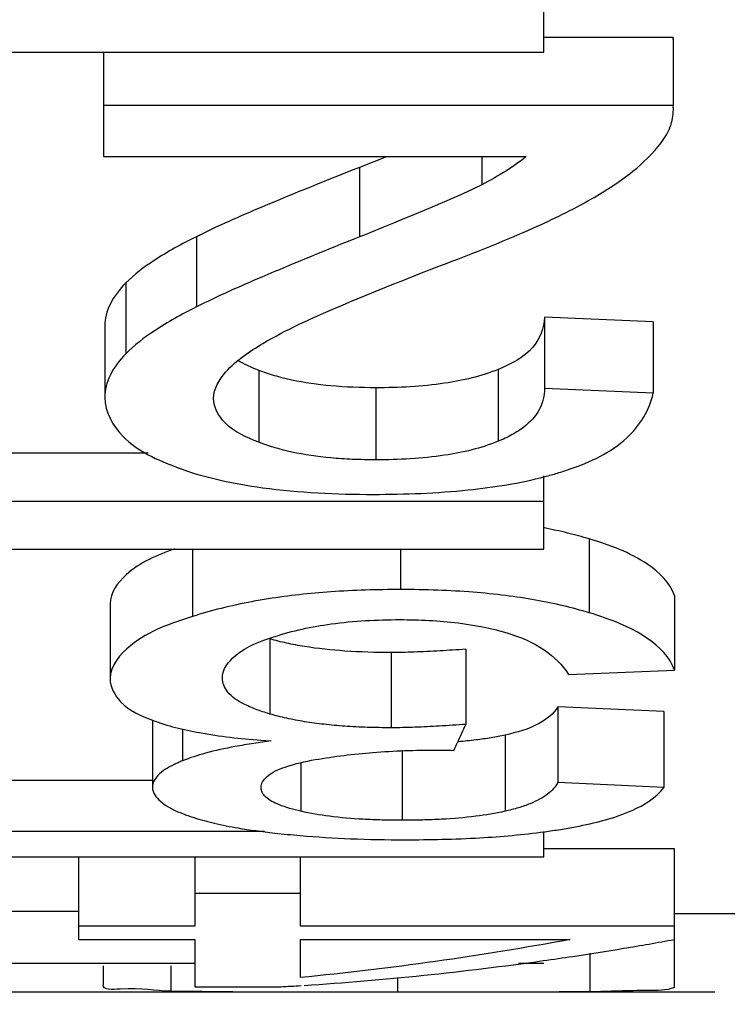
# Paper-space layout 'Sheet' of a CAD drawing. Header units: inches. Extents: x 0.2 to 10.8, y 0.2 to 8.3.
# Tile 485 of 545: x 7.3268 to 7.3377, y 6.6114 to 6.6265. Entities that reach past the tile are written whole.
import ezdxf

# ---------------------------------------------------------------- set-up
doc = ezdxf.new("R2010")
doc.units = ezdxf.units.IN
doc.header["$MEASUREMENT"] = 0
doc.layers.get('0').update_dxf_attribs({"lineweight": 5})

psp = doc.layouts.new('Sheet')

# ---------------------------------------------------------------- linework, layer by layer
at = {"color": 0, "linetype": 'ByBlock', "lineweight": -3}
for p, q in [((7.334877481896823, 6.626010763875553), (7.334877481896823, 6.627742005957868)), ((7.336859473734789, 6.626233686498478), (7.334877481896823, 6.626233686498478)), ((7.336862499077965, 6.626168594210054), (7.336859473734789, 6.626233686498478)), ((7.336859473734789, 6.626233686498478), (7.336859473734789, 6.625192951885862)), ((7.318877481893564, 6.626010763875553), (7.334877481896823, 6.626010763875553)), ((7.32813450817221, 6.626010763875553), (7.32813450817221, 6.62440968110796)), ((7.336859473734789, 6.625192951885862), (7.32813450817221, 6.625192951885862)), ((7.336862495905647, 6.625127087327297), (7.336859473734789, 6.625192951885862)), ((7.32813450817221, 6.62440968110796), (7.33460845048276, 6.62440968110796)), ((7.332467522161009, 6.624408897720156), (7.33205190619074, 6.624243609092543)), ((7.333926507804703, 6.62440968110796), (7.333926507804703, 6.623978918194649)), ((7.33205190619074, 6.624243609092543), (7.33205190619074, 6.623179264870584)), ((7.329554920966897, 6.623183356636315), (7.329554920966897, 6.622106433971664)), ((7.328475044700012, 6.622475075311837), (7.328475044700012, 6.62138974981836)), ((7.334887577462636, 6.621949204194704), (7.334887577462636, 6.620857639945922)), ((7.336553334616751, 6.621877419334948), (7.334887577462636, 6.621949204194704)), ((7.336553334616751, 6.621877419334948), (7.336553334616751, 6.620785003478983)), ((7.328152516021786, 6.621813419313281), (7.328152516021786, 6.620720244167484)), ((7.330511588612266, 6.621134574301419), (7.330511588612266, 6.620033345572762)), ((7.334176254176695, 6.621149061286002), (7.334176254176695, 6.620048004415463)), ((7.332303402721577, 6.620868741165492), (7.332303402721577, 6.619764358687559)), ((7.336553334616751, 6.620785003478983), (7.334887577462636, 6.620857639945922)), ((7.328818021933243, 6.619868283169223), (7.325216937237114, 6.619868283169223)), ((7.334877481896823, 6.618394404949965), (7.334877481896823, 6.619519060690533)), ((7.334877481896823, 6.619124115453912), (7.318877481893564, 6.619124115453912)), ((7.335574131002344, 6.618552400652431), (7.335574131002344, 6.617420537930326)), ((7.318877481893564, 6.618394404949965), (7.334877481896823, 6.618394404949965)), ((7.32949626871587, 6.618394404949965), (7.32949626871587, 6.61736393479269)), ((7.332681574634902, 6.618394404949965), (7.332681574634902, 6.617777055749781)), ((7.336877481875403, 6.617684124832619), (7.336877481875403, 6.616541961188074)), ((7.328233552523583, 6.617556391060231), (7.328233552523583, 6.616412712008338)), ((7.330682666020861, 6.617020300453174), (7.330682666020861, 6.615870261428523)), ((7.332537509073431, 6.616812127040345), (7.332537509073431, 6.615659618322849)), ((7.33368102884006, 6.616863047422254), (7.33368102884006, 6.615711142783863)), ((7.335256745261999, 6.616474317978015), (7.336877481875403, 6.616541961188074)), ((7.335094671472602, 6.61598126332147), (7.335094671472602, 6.614818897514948)), ((7.336715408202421, 6.615909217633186), (7.335094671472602, 6.61598126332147)), ((7.336715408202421, 6.615909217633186), (7.336715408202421, 6.614745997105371)), ((7.32888184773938, 6.615775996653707), (7.32888184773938, 6.614748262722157)), ((7.329341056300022, 6.615640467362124), (7.329341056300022, 6.615152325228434)), ((7.334286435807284, 6.615548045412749), (7.334286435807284, 6.614380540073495)), ((7.330543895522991, 6.615467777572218), (7.330700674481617, 6.615456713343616)), ((7.332708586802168, 6.615317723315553), (7.332708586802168, 6.614242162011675)), ((7.331155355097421, 6.615116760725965), (7.331155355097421, 6.614380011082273)), ((7.32888184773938, 6.614851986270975), (7.326365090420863, 6.614851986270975)), ((7.336715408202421, 6.614745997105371), (7.335094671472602, 6.614818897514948)), ((7.330601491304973, 6.614068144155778), (7.324383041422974, 6.614068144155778)), ((7.334877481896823, 6.613680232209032), (7.334877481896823, 6.614068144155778)), ((7.336877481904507, 6.613805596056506), (7.334877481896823, 6.613805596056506)), ((7.336877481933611, 6.611678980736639), (7.336877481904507, 6.613805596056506)), ((7.318877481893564, 6.613680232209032), (7.334877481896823, 6.613680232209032)), ((7.327747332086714, 6.613680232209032), (7.327747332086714, 6.612415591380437)), ((7.329530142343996, 6.613680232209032), (7.329530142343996, 6.612617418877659)), ((7.331150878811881, 6.612617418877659), (7.331150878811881, 6.613680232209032)), ((7.331150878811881, 6.61312117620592), (7.329530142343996, 6.61312117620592)), ((7.327747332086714, 6.612845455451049), (7.326090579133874, 6.612845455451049)), ((7.337877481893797, 6.612809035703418), (7.336877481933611, 6.612809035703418)), ((7.329530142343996, 6.612617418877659), (7.327747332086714, 6.612617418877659)), ((7.336877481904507, 6.612617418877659), (7.331150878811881, 6.612617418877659)), ((7.327747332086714, 6.612415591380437), (7.329530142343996, 6.612415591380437)), ((7.329530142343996, 6.612415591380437), (7.329530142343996, 6.611691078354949)), ((7.331150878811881, 6.611832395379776), (7.331150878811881, 6.612415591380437)), ((7.331150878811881, 6.612415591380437), (7.335283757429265, 6.612415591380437)), ((7.335583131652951, 6.612206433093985), (7.335583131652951, 6.61161435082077)), ((7.329530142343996, 6.612045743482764), (7.326090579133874, 6.612045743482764)), ((7.328125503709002, 6.612011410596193), (7.328125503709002, 6.611722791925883)), ((7.329166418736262, 6.612011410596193), (7.329166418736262, 6.611622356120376)), ((7.334877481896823, 6.612045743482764), (7.334492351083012, 6.612045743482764)), ((7.332636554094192, 6.611831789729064), (7.332636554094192, 6.611609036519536)), ((7.330116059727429, 6.611611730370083), (7.329166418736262, 6.611622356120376)), ((7.329530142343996, 6.611691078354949), (7.330853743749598, 6.611691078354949)), ((7.337499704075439, 6.611609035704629), (7.321401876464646, 6.611608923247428)), ((7.334887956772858, 6.61161025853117), (7.334758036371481, 6.611609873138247))]:
    psp.add_line(p, q, dxfattribs=at)
for centre, radius, start, end in [((7.311472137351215, 6.625505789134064), 0.0242728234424, 335.8526495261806, 336.2013865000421), ((7.327860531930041, 6.661811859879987), 0.05021231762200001, 278.0240064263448, 278.5483581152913), ((7.328023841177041, 6.66030465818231), 0.04869587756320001, 273.3315525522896, 273.6927002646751)]:
    psp.add_arc(centre, radius, start, end, dxfattribs=at)
for points, knots in [([(7.336677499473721, 6.624623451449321), (7.336734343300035, 6.624698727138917), (7.336827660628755, 6.624857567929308), (7.336862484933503, 6.62504012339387), (7.336862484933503, 6.625127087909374)], [0, 0, 0, 0, 0.5203066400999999, 1, 1, 1, 1]), ([(7.33560790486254, 6.623761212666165), (7.335828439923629, 6.62388770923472), (7.33621584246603, 6.624138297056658), (7.336553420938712, 6.624459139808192), (7.336677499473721, 6.624623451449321)], [0, 0, 0, 0, 0.5525287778, 1, 1, 1, 1]), ([(7.33460845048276, 6.62440968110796), (7.334510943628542, 6.624332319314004), (7.334290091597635, 6.624177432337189), (7.33405532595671, 6.624044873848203), (7.333926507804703, 6.623978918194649)], [0, 0, 0, 0, 0.4623820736, 1, 1, 1, 1]), ([(7.33205190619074, 6.624243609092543), (7.33155171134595, 6.624046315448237), (7.330712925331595, 6.623708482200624), (7.329883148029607, 6.623346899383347), (7.329554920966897, 6.623183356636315)], [0, 0, 0, 0, 0.5945278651, 1, 1, 1, 1]), ([(7.333926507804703, 6.623978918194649), (7.333824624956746, 6.62392675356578), (7.333563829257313, 6.623806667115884), (7.333300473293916, 6.623692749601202), (7.333141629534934, 6.623625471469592)], [0, 0, 0, 0, 0.3988666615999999, 1, 1, 1, 1]), ([(7.33348351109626, 6.622811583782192), (7.333896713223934, 6.622968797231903), (7.334616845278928, 6.623258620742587), (7.335318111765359, 6.62359499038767), (7.33560790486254, 6.623761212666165)], [0, 0, 0, 0, 0.5695836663, 1, 1, 1, 1]), ([(7.333141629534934, 6.623625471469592), (7.332977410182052, 6.623555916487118), (7.33261484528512, 6.623405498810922), (7.33225082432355, 6.623258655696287), (7.33205190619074, 6.623179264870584)], [0, 0, 0, 0, 0.4543538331, 1, 1, 1, 1]), ([(7.329554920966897, 6.623183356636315), (7.329333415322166, 6.623072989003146), (7.328954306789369, 6.622865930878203), (7.328604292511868, 6.622606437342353), (7.328475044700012, 6.622475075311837)], [0, 0, 0, 0, 0.5731809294, 1, 1, 1, 1]), ([(7.33205190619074, 6.623179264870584), (7.33155166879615, 6.622979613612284), (7.330712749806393, 6.622637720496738), (7.329883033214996, 6.622271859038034), (7.329554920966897, 6.622106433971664)], [0, 0, 0, 0, 0.5944485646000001, 1, 1, 1, 1]), ([(7.330574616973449, 6.621547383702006), (7.330927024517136, 6.621757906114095), (7.331896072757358, 6.622192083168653), (7.332878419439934, 6.62258136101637), (7.33348351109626, 6.622811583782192)], [0, 0, 0, 0, 0.3880299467, 1, 1, 1, 1]), ([(7.328475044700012, 6.622475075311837), (7.328379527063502, 6.622377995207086), (7.328220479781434, 6.622178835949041), (7.328152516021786, 6.621927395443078), (7.328152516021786, 6.621813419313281)], [0, 0, 0, 0, 0.5444012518, 1, 1, 1, 1]), ([(7.329554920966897, 6.622106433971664), (7.329333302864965, 6.6219947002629), (7.328953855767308, 6.621784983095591), (7.328604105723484, 6.621522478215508), (7.328475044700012, 6.62138974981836)], [0, 0, 0, 0, 0.5727635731, 1, 1, 1, 1]), ([(7.334887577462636, 6.621949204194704), (7.334887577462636, 6.621784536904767), (7.334724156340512, 6.621403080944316), (7.334371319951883, 6.621227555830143), (7.334176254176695, 6.621149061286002)], [0, 0, 0, 0, 0.4391901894, 1, 1, 1, 1]), ([(7.329818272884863, 6.620705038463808), (7.329818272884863, 6.620854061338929), (7.330045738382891, 6.621217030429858), (7.330369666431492, 6.621424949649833), (7.330574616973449, 6.621547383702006)], [0, 0, 0, 0, 0.384318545, 1, 1, 1, 1]), ([(7.328475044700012, 6.62138974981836), (7.328379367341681, 6.621291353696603), (7.32822016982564, 6.621089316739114), (7.328152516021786, 6.620835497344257), (7.328152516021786, 6.620720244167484)], [0, 0, 0, 0, 0.5435469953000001, 1, 1, 1, 1]), ([(7.330511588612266, 6.621134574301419), (7.330453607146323, 6.62115697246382), (7.330345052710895, 6.621202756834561), (7.330240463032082, 6.62125719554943), (7.330192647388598, 6.621285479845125)], [0, 0, 0, 0, 0.5280451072, 1, 1, 1, 1]), ([(7.331017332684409, 6.620986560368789), (7.330928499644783, 6.621005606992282), (7.330757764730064, 6.621048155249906), (7.330590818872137, 6.621103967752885), (7.330511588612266, 6.621134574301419)], [0, 0, 0, 0, 0.516825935, 1, 1, 1, 1]), ([(7.334176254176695, 6.621149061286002), (7.333914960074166, 6.621043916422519), (7.333290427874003, 6.620899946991), (7.332655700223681, 6.620868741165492), (7.332303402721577, 6.620868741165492)], [0, 0, 0, 0, 0.4442848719, 1, 1, 1, 1]), ([(7.332303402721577, 6.620868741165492), (7.332073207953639, 6.620868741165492), (7.331641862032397, 6.62088450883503), (7.33121374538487, 6.620944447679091), (7.331017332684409, 6.620986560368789)], [0, 0, 0, 0, 0.5340061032, 1, 1, 1, 1]), ([(7.334887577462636, 6.620857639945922), (7.334887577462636, 6.620746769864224), (7.334831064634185, 6.620511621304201), (7.334665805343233, 6.620339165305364), (7.334571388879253, 6.620266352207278)], [0, 0, 0, 0, 0.4818303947, 1, 1, 1, 1]), ([(7.328152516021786, 6.620720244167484), (7.328152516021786, 6.620501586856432), (7.328449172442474, 6.619975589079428), (7.328961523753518, 6.619762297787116), (7.32926001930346, 6.619649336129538)], [0, 0, 0, 0, 0.4065680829, 1, 1, 1, 1]), ([(7.330511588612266, 6.620033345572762), (7.330325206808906, 6.620106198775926), (7.33000762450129, 6.620241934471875), (7.329818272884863, 6.620568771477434), (7.329818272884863, 6.620705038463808)], [0, 0, 0, 0, 0.5949033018, 1, 1, 1, 1]), ([(7.335267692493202, 6.619619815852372), (7.335584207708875, 6.619729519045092), (7.336150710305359, 6.619980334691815), (7.336500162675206, 6.620525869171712), (7.336553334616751, 6.620785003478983)], [0, 0, 0, 0, 0.5587588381, 1, 1, 1, 1]), ([(7.334571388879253, 6.620266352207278), (7.334515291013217, 6.620223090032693), (7.334387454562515, 6.620141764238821), (7.334250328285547, 6.620078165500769), (7.334176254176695, 6.620048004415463)], [0, 0, 0, 0, 0.4697086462, 1, 1, 1, 1]), ([(7.331612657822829, 6.619794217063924), (7.331412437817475, 6.619812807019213), (7.331038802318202, 6.619865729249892), (7.330674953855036, 6.619969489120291), (7.330511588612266, 6.620033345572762)], [0, 0, 0, 0, 0.5341040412, 1, 1, 1, 1]), ([(7.334176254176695, 6.620048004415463), (7.333915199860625, 6.619941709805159), (7.333290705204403, 6.619795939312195), (7.332655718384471, 6.619764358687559), (7.332303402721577, 6.619764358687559)], [0, 0, 0, 0, 0.4444554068, 1, 1, 1, 1]), ([(7.332303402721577, 6.619764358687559), (7.33218429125, 6.619764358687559), (7.331953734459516, 6.619768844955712), (7.331723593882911, 6.619783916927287), (7.331612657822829, 6.619794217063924)], [0, 0, 0, 0, 0.5166972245, 1, 1, 1, 1]), ([(7.32926001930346, 6.619649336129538), (7.329679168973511, 6.619490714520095), (7.330683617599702, 6.619281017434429), (7.331699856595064, 6.619235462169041), (7.332267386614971, 6.619235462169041)], [0, 0, 0, 0, 0.4412369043, 1, 1, 1, 1]), ([(7.334896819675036, 6.619507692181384), (7.334960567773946, 6.619524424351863), (7.335084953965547, 6.619559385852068), (7.335207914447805, 6.619599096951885), (7.335267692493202, 6.619619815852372)], [0, 0, 0, 0, 0.5102211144, 1, 1, 1, 1]), ([(7.332267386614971, 6.619235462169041), (7.332752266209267, 6.619235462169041), (7.333635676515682, 6.61926847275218), (7.334511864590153, 6.619406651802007), (7.334896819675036, 6.619507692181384)], [0, 0, 0, 0, 0.5492058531, 1, 1, 1, 1]), ([(7.335574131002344, 6.618552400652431), (7.33546410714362, 6.618585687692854), (7.335235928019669, 6.618647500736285), (7.335004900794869, 6.618697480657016), (7.334885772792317, 6.618720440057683)], [0, 0, 0, 0, 0.4865168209, 1, 1, 1, 1]), ([(7.336877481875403, 6.617684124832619), (7.336814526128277, 6.617882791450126), (7.336389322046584, 6.618281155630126), (7.335886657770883, 6.618457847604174), (7.335574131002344, 6.618552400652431)], [0, 0, 0, 0, 0.3895967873, 1, 1, 1, 1]), ([(7.329219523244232, 6.618400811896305), (7.328957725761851, 6.618302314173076), (7.328538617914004, 6.618139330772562), (7.328233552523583, 6.61772654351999), (7.328233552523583, 6.617556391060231)], [0, 0, 0, 0, 0.6217708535, 1, 1, 1, 1]), ([(7.332681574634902, 6.617777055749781), (7.332325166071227, 6.617777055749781), (7.331647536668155, 6.617756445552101), (7.330973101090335, 6.617683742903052), (7.330656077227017, 6.617633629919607)], [0, 0, 0, 0, 0.5261662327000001, 1, 1, 1, 1]), ([(7.333794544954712, 6.617735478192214), (7.333614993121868, 6.617749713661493), (7.333244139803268, 6.617770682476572), (7.332872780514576, 6.617777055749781), (7.332681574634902, 6.617777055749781)], [0, 0, 0, 0, 0.4850659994, 1, 1, 1, 1]), ([(7.334752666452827, 6.617615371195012), (7.334599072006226, 6.617642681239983), (7.334280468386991, 6.617690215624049), (7.33395998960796, 6.617722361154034), (7.333794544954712, 6.617735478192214)], [0, 0, 0, 0, 0.4845320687, 1, 1, 1, 1]), ([(7.330406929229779, 6.617590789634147), (7.330248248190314, 6.617561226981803), (7.329942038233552, 6.617495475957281), (7.32964054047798, 6.617410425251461), (7.32949626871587, 6.61736393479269)], [0, 0, 0, 0, 0.5157097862, 1, 1, 1, 1]), ([(7.330656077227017, 6.617633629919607), (7.330614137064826, 6.617627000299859), (7.330530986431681, 6.617613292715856), (7.330448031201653, 6.617598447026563), (7.330406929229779, 6.617590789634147)], [0, 0, 0, 0, 0.5038669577, 1, 1, 1, 1]), ([(7.335574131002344, 6.617420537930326), (7.3354437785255, 6.617460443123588), (7.335171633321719, 6.617533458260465), (7.334895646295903, 6.617589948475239), (7.334752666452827, 6.617615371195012)], [0, 0, 0, 0, 0.4841969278, 1, 1, 1, 1]), ([(7.32949626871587, 6.61736393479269), (7.329164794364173, 6.617257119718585), (7.328650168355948, 6.617093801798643), (7.328233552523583, 6.616612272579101), (7.328233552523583, 6.616412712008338)], [0, 0, 0, 0, 0.6357188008, 1, 1, 1, 1]), ([(7.336877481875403, 6.616541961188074), (7.336814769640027, 6.616742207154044), (7.33639128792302, 6.617145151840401), (7.335886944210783, 6.617324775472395), (7.335574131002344, 6.617420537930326)], [0, 0, 0, 0, 0.3907716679, 1, 1, 1, 1]), ([(7.330743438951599, 6.617052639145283), (7.331027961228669, 6.617147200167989), (7.331669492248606, 6.617281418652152), (7.332321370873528, 6.617316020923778), (7.332672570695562, 6.617316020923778)], [0, 0, 0, 0, 0.4605426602, 1, 1, 1, 1]), ([(7.332672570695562, 6.617316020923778), (7.332970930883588, 6.617316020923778), (7.333523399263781, 6.617290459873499), (7.334068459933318, 6.617186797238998), (7.334311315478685, 6.617114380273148)], [0, 0, 0, 0, 0.5407203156, 1, 1, 1, 1]), ([(7.329953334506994, 6.616423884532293), (7.329953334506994, 6.616555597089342), (7.330204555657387, 6.616872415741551), (7.330535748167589, 6.616983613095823), (7.330743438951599, 6.617052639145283)], [0, 0, 0, 0, 0.375706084, 1, 1, 1, 1]), ([(7.334311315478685, 6.617114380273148), (7.334512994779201, 6.617054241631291), (7.334875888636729, 6.616902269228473), (7.335162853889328, 6.616623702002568), (7.335256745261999, 6.616474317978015)], [0, 0, 0, 0, 0.5439582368, 1, 1, 1, 1]), ([(7.331212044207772, 6.616904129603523), (7.331119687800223, 6.616919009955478), (7.330941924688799, 6.616952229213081), (7.330766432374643, 6.616996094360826), (7.330682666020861, 6.617020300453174)], [0, 0, 0, 0, 0.5175771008, 1, 1, 1, 1]), ([(7.332537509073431, 6.616812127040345), (7.332302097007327, 6.616812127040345), (7.33185871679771, 6.616824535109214), (7.331417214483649, 6.61687107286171), (7.331212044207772, 6.616904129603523)], [0, 0, 0, 0, 0.5311304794, 1, 1, 1, 1]), ([(7.333288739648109, 6.616837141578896), (7.333154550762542, 6.61682942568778), (7.332904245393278, 6.616817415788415), (7.332653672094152, 6.616812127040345), (7.332537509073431, 6.616812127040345)], [0, 0, 0, 0, 0.5364114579, 1, 1, 1, 1]), ([(7.33368102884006, 6.616863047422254), (7.333614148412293, 6.616858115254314), (7.333483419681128, 6.616848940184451), (7.333352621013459, 6.616840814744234), (7.333288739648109, 6.616837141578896)], [0, 0, 0, 0, 0.5117327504, 1, 1, 1, 1]), ([(7.328233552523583, 6.616412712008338), (7.328233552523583, 6.616282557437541), (7.328404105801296, 6.615970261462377), (7.328706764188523, 6.615842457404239), (7.328881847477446, 6.615775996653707)], [0, 0, 0, 0, 0.4100291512, 1, 1, 1, 1]), ([(7.330277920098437, 6.616025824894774), (7.330187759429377, 6.616072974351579), (7.330031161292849, 6.616169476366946), (7.329953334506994, 6.616347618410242), (7.329953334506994, 6.616423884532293)], [0, 0, 0, 0, 0.5715650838, 1, 1, 1, 1]), ([(7.330682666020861, 6.615870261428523), (7.330607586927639, 6.615892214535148), (7.330469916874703, 6.615937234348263), (7.330336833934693, 6.615995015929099), (7.330277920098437, 6.616025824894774)], [0, 0, 0, 0, 0.5405632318, 1, 1, 1, 1]), ([(7.331212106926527, 6.615752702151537), (7.331119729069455, 6.615767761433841), (7.330941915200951, 6.615801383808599), (7.330766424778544, 6.615845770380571), (7.330682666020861, 6.615870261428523)], [0, 0, 0, 0, 0.5175031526, 1, 1, 1, 1]), ([(7.335094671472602, 6.61598126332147), (7.335029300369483, 6.615869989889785), (7.334765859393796, 6.615670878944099), (7.334464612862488, 6.615587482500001), (7.334286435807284, 6.615548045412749)], [0, 0, 0, 0, 0.4142425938, 1, 1, 1, 1]), ([(7.328881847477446, 6.615775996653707), (7.329113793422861, 6.615687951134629), (7.329666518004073, 6.615555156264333), (7.330228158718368, 6.615491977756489), (7.330543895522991, 6.615467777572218)], [0, 0, 0, 0, 0.4392940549, 1, 1, 1, 1]), ([(7.331827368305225, 6.615682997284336), (7.331721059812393, 6.615690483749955), (7.331515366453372, 6.615708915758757), (7.331310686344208, 6.615736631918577), (7.331212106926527, 6.615752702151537)], [0, 0, 0, 0, 0.5162048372, 1, 1, 1, 1]), ([(7.33368102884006, 6.615711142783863), (7.333545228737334, 6.615701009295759), (7.333287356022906, 6.615683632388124), (7.333029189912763, 6.615671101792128), (7.332906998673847, 6.615666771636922)], [0, 0, 0, 0, 0.5269103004, 1, 1, 1, 1]), ([(7.332537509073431, 6.615659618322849), (7.332415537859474, 6.615659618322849), (7.33217864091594, 6.615663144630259), (7.331941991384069, 6.615674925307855), (7.331827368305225, 6.615682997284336)], [0, 0, 0, 0, 0.5149111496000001, 1, 1, 1, 1]), ([(7.332906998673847, 6.615666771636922), (7.332842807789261, 6.615664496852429), (7.332719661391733, 6.615660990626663), (7.332596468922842, 6.615659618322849), (7.332537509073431, 6.615659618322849)], [0, 0, 0, 0, 0.5213948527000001, 1, 1, 1, 1]), ([(7.333500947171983, 6.615312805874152), (7.333521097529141, 6.615356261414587), (7.333561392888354, 6.615443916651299), (7.333601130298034, 6.615531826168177), (7.333621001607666, 6.615576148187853)], [0, 0, 0, 0, 0.4965139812, 1, 1, 1, 1]), ([(7.334286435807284, 6.615548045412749), (7.334215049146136, 6.615532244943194), (7.334065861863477, 6.615503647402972), (7.333915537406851, 6.615481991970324), (7.333837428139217, 6.615472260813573)], [0, 0, 0, 0, 0.4815621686, 1, 1, 1, 1]), ([(7.330436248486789, 6.615420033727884), (7.330386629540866, 6.61541249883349), (7.330289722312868, 6.615397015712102), (7.330193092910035, 6.615379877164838), (7.330145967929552, 6.615371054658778)], [0, 0, 0, 0, 0.5114338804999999, 1, 1, 1, 1]), ([(7.330700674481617, 6.615456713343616), (7.330655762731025, 6.615451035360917), (7.330567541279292, 6.615439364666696), (7.330479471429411, 6.615426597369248), (7.330436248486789, 6.615420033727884)], [0, 0, 0, 0, 0.5087133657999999, 1, 1, 1, 1]), ([(7.333837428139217, 6.615472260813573), (7.333793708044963, 6.615466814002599), (7.333704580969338, 6.615456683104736), (7.333615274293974, 6.615448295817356), (7.333569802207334, 6.615444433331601)], [0, 0, 0, 0, 0.4912046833, 1, 1, 1, 1]), ([(7.330145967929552, 6.615371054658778), (7.329994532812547, 6.615342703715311), (7.329722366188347, 6.615283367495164), (7.329456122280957, 6.615199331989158), (7.329341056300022, 6.615152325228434)], [0, 0, 0, 0, 0.55347113, 1, 1, 1, 1]), ([(7.331377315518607, 6.615171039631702), (7.331669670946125, 6.615221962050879), (7.332289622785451, 6.615296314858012), (7.332913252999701, 6.615317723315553), (7.333239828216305, 6.615317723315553)], [0, 0, 0, 0, 0.4760816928, 1, 1, 1, 1]), ([(7.333239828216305, 6.615317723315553), (7.333278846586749, 6.615317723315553), (7.333365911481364, 6.615317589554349), (7.333452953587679, 6.615314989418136), (7.333500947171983, 6.615312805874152)], [0, 0, 0, 0, 0.4481695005, 1, 1, 1, 1]), ([(7.329213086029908, 6.615095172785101), (7.329123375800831, 6.615051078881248), (7.328975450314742, 6.614972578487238), (7.32888184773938, 6.614813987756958), (7.32888184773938, 6.614748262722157)], [0, 0, 0, 0, 0.6033158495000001, 1, 1, 1, 1]), ([(7.329341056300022, 6.615152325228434), (7.329318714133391, 6.615143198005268), (7.329275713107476, 6.615124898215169), (7.329233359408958, 6.615105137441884), (7.329213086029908, 6.615095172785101)], [0, 0, 0, 0, 0.5165296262, 1, 1, 1, 1]), ([(7.330638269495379, 6.614912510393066), (7.330716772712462, 6.61498122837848), (7.330965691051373, 6.615088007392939), (7.331221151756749, 6.615143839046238), (7.331377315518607, 6.615171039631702)], [0, 0, 0, 0, 0.3969278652, 1, 1, 1, 1]), ([(7.330547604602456, 6.614739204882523), (7.330547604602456, 6.614770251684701), (7.330565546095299, 6.614837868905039), (7.330611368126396, 6.614888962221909), (7.330638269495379, 6.614912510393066)], [0, 0, 0, 0, 0.4647812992, 1, 1, 1, 1]), ([(7.335094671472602, 6.614818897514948), (7.335075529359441, 6.614785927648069), (7.33502770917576, 6.614721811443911), (7.334968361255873, 6.61466853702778), (7.334935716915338, 6.614643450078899)], [0, 0, 0, 0, 0.4807895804, 1, 1, 1, 1]), ([(7.32888184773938, 6.614748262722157), (7.32888184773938, 6.614665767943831), (7.32903577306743, 6.614464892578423), (7.329240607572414, 6.614384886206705), (7.329370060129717, 6.614334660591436)], [0, 0, 0, 0, 0.3726905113, 1, 1, 1, 1]), ([(7.33061539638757, 6.614600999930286), (7.330595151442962, 6.614620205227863), (7.330560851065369, 6.614661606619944), (7.330547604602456, 6.614714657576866), (7.330547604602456, 6.614739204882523)], [0, 0, 0, 0, 0.5320091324, 1, 1, 1, 1]), ([(7.334935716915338, 6.614643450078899), (7.334897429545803, 6.614614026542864), (7.334810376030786, 6.614558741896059), (7.334716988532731, 6.61451555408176), (7.334666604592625, 6.614495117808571)], [0, 0, 0, 0, 0.4703702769, 1, 1, 1, 1]), ([(7.335364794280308, 6.614143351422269), (7.335659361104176, 6.61419979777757), (7.336143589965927, 6.614314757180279), (7.3365974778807, 6.614584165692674), (7.336715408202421, 6.614745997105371)], [0, 0, 0, 0, 0.5996504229, 1, 1, 1, 1]), ([(7.331155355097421, 6.614380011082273), (7.331041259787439, 6.614406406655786), (7.330853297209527, 6.614457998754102), (7.330672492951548, 6.6145468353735), (7.33061539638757, 6.614600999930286)], [0, 0, 0, 0, 0.5980747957, 1, 1, 1, 1]), ([(7.334666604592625, 6.614495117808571), (7.33460878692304, 6.614471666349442), (7.334483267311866, 6.61442864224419), (7.334354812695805, 6.614395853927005), (7.334286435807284, 6.614380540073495)], [0, 0, 0, 0, 0.4710182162, 1, 1, 1, 1]), ([(7.329370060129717, 6.614334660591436), (7.329393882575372, 6.614325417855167), (7.329443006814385, 6.614307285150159), (7.329492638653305, 6.614290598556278), (7.329518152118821, 6.614282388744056)], [0, 0, 0, 0, 0.4880698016, 1, 1, 1, 1]), ([(7.332108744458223, 6.614257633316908), (7.331936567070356, 6.61426714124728), (7.331616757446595, 6.61429387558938), (7.331299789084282, 6.614346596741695), (7.331155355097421, 6.614380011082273)], [0, 0, 0, 0, 0.5377172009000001, 1, 1, 1, 1]), ([(7.334286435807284, 6.614380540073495), (7.334137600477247, 6.614347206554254), (7.333813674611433, 6.614294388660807), (7.333486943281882, 6.61426727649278), (7.333312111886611, 6.614257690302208)], [0, 0, 0, 0, 0.4655517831, 1, 1, 1, 1]), ([(7.329518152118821, 6.614282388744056), (7.329620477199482, 6.614249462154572), (7.329845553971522, 6.614189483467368), (7.330074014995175, 6.614145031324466), (7.330197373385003, 6.614124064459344)], [0, 0, 0, 0, 0.4620941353, 1, 1, 1, 1]), ([(7.332708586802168, 6.614242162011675), (7.332605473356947, 6.614242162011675), (7.332405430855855, 6.614244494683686), (7.332205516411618, 6.614252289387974), (7.332108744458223, 6.614257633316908)], [0, 0, 0, 0, 0.5154825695, 1, 1, 1, 1]), ([(7.333312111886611, 6.614257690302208), (7.333214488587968, 6.61425233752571), (7.333013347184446, 6.614244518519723), (7.332812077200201, 6.614242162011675), (7.332708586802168, 6.614242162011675)], [0, 0, 0, 0, 0.4857884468, 1, 1, 1, 1]), ([(7.330197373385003, 6.614124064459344), (7.330286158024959, 6.614108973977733), (7.3304719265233, 6.614080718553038), (7.330658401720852, 6.614057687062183), (7.330755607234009, 6.614046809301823)], [0, 0, 0, 0, 0.4793625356, 1, 1, 1, 1]), ([(7.330755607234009, 6.614046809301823), (7.330820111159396, 6.614039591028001), (7.330950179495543, 6.614025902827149), (7.331080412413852, 6.614013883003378), (7.331146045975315, 6.614008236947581)], [0, 0, 0, 0, 0.4962936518, 1, 1, 1, 1]), ([(7.332744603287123, 6.613943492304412), (7.333128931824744, 6.613943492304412), (7.333846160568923, 6.613959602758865), (7.334561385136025, 6.614021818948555), (7.334891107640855, 6.614066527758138)], [0, 0, 0, 0, 0.5359719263, 1, 1, 1, 1]), ([(7.334891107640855, 6.614066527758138), (7.334972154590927, 6.614077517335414), (7.335130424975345, 6.614100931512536), (7.335288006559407, 6.614128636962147), (7.335364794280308, 6.614143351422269)], [0, 0, 0, 0, 0.5112635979, 1, 1, 1, 1]), ([(7.331146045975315, 6.614008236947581), (7.331403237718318, 6.613986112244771), (7.331935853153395, 6.613953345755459), (7.332469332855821, 6.613943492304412), (7.332744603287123, 6.613943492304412)], [0, 0, 0, 0, 0.4839441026, 1, 1, 1, 1]), ([(7.335283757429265, 6.612415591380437), (7.33459747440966, 6.612288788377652), (7.333223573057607, 6.612064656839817), (7.331841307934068, 6.611899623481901), (7.331150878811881, 6.611832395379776)], [0, 0, 0, 0, 0.501510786, 1, 1, 1, 1]), ([(7.335324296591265, 6.612157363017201), (7.335583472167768, 6.61219631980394), (7.336101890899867, 6.612278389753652), (7.336618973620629, 6.612368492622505), (7.336877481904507, 6.612415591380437)], [0, 0, 0, 0, 0.4993552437, 1, 1, 1, 1]), ([(7.331205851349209, 6.611712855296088), (7.331817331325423, 6.611752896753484), (7.333041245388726, 6.611856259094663), (7.334260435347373, 6.612005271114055), (7.334869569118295, 6.61209113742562)], [0, 0, 0, 0, 0.4990364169, 1, 1, 1, 1]), ([(7.329166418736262, 6.611622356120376), (7.328906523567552, 6.611627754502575), (7.328675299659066, 6.611695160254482), (7.328125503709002, 6.611632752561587), (7.328125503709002, 6.611722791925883)], [0, 0, 0, 0, 0.7427377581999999, 1, 1, 1, 1]), ([(7.335583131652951, 6.61161435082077), (7.335471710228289, 6.611613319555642), (7.335239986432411, 6.61161165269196), (7.33500825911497, 6.611610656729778), (7.334887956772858, 6.61161025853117)], [0, 0, 0, 0, 0.4808465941, 1, 1, 1, 1]), ([(7.336877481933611, 6.611678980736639), (7.336750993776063, 6.611629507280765), (7.336304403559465, 6.611641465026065), (7.335879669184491, 6.611617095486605), (7.335583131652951, 6.61161435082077)], [0, 0, 0, 0, 0.3141277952, 1, 1, 1, 1]), ([(7.334758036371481, 6.611609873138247), (7.334429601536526, 6.611609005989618), (7.333722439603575, 6.611608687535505), (7.333015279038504, 6.611609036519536), (7.332636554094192, 6.611609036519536)], [0, 0, 0, 0, 0.4644430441, 1, 1, 1, 1])]:
    psp.add_open_spline(points, degree=3, knots=knots, dxfattribs=at)
psp.add_open_spline([(7.331420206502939, 6.609071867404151), (7.319906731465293, 6.610828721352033), (7.308392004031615, 6.612577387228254), (7.296876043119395, 6.614317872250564)], degree=3, dxfattribs=at)

doc.saveas('drawing.dxf')
